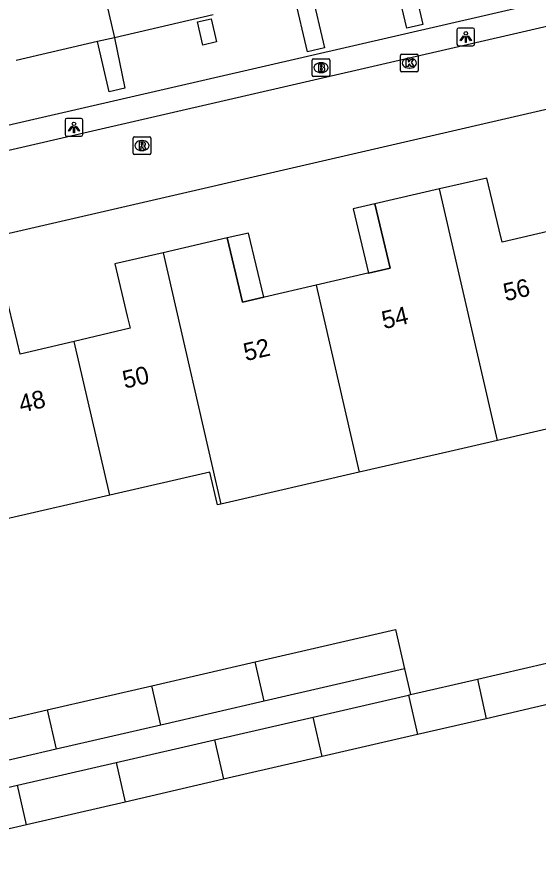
# Model space of a CAD drawing. Extents: x 156414 to 157775, y 382335 to 383765.
# Drawn here: x 156904.12 to 156933.5, y 382698.74 to 382746.24 of the extents above; entities that cross this region are included whole.
import ezdxf

# ---------------------------------------------------------------- set-up
doc = ezdxf.new("R2010")
doc.units = 0
for name, color, linetype in [('IMGEO_Brandkraan', 7, 'Continuous'), ('IMGEO_Kolk', 7, 'Continuous'), ('IMGEO_Lichtpunt', 7, 'Continuous'), ('IMGEO_Pand', 7, 'Continuous'), ('IMGEO_Pand_nummerreeks', 7, 'Continuous'), ('IMGEO_Pand_overbouw', 7, 'Continuous'), ('IMGEO_Rijbaan_lokaal_open', 7, 'Continuous'), ('IMGEO_Rioolput', 7, 'Continuous'), ('IMGEO_Voetpad_open', 7, 'Continuous')]:
    doc.layers.add(name, color=color, linetype=linetype)

msp = doc.modelspace()

# ---------------------------------------------------------------- linework, layer by layer
at = {"layer": 'IMGEO_Brandkraan'}
for p, q in [((156920.843, 382743.872), (156921.695, 382743.872)), ((156920.768, 382742.946), (156920.768, 382743.798)), ((156921.256, 382743.652), (156921.281, 382743.652)), ((156921.769, 382743.798), (156921.769, 382742.946)), ((156921.279, 382743.092), (156921.254, 382743.092)), ((156921.695, 382742.872), (156920.843, 382742.872))]:
    msp.add_line(p, q, dxfattribs=at)
for points in [[(156920.843, 382743.872), (156921.695, 382743.872)], [(156920.768, 382742.946), (156920.768, 382743.798)], [(156921.116, 382743.572), (156921.116, 382743.172), (156921.329, 382743.172)], [(156921.347, 382743.572), (156921.116, 382743.572)], [(156921.295, 382743.491), (156921.241, 382743.491), (156921.241, 382743.415)], [(156921.241, 382743.415), (156921.294, 382743.415)], [(156921.769, 382743.798), (156921.769, 382742.946)], [(156921.303, 382743.339), (156921.241, 382743.339), (156921.241, 382743.258)], [(156921.241, 382743.258), (156921.303, 382743.258)], [(156921.695, 382742.872), (156920.843, 382742.872)]]:
    msp.add_lwpolyline(points, dxfattribs=at)
for centre, radius, start, end in [((156920.845, 382743.796), 0.0765, 91.552, 178.448), ((156920.845, 382743.796), 0.0765, 91.552, 178.448), ((156921.693, 382743.796), 0.0765, 1.552, 88.448), ((156921.693, 382743.796), 0.0765, 1.552, 88.448), ((156921.296, 382743.453), 0.0379, 267.8285, 90.9355), ((156921.351, 382743.427), 0.145, 59.4692, 91.5367), ((156921.376, 382743.474), 0.0922, 285.5137, 58.1501), ((156921.381, 382743.282), 0.105, 301.3115, 78.989), ((156920.845, 382742.948), 0.0765, 181.552, 268.448), ((156920.845, 382742.948), 0.0765, 181.552, 268.448), ((156921.304, 382743.298), 0.0404, 269.8759, 90.5077), ((156921.335, 382743.423), 0.251, 268.6676, 293.5347), ((156921.693, 382742.948), 0.0765, 271.552, 358.448), ((156921.693, 382742.948), 0.0765, 271.552, 358.448)]:
    msp.add_arc(centre, radius, start, end, dxfattribs=at)
for centre, major_axis, ratio, start_param, end_param in [((156921.255, 382743.372), (-0.387, 0.002), 0.722429, 4.712389, 7.853982), ((156921.28, 382743.372), (-0.39, 0.002), 0.717154, 1.570796, 4.712389)]:
    msp.add_ellipse(centre, major_axis=major_axis, ratio=ratio, start_param=start_param, end_param=end_param, dxfattribs=at)
at = {"layer": 'IMGEO_Kolk'}
for p, q in [((156925.747, 382743.204), (156925.747, 382744.056)), ((156925.822, 382744.13), (156926.674, 382744.13)), ((156926.235, 382743.91), (156926.26, 382743.91)), ((156926.748, 382744.056), (156926.748, 382743.204)), ((156926.674, 382743.13), (156925.822, 382743.13)), ((156926.258, 382743.35), (156926.233, 382743.35))]:
    msp.add_line(p, q, dxfattribs=at)
for points in [[(156925.747, 382743.204), (156925.747, 382744.056)], [(156925.822, 382744.13), (156926.674, 382744.13)], [(156926.068, 382743.83), (156926.191, 382743.83), (156926.191, 382743.679), (156926.321, 382743.83), (156926.485, 382743.83), (156926.339, 382743.679), (156926.492, 382743.43), (156926.34, 382743.43), (156926.255, 382743.594), (156926.191, 382743.527), (156926.191, 382743.43), (156926.068, 382743.43), (156926.068, 382743.83)], [(156926.748, 382744.056), (156926.748, 382743.204)], [(156926.674, 382743.13), (156925.822, 382743.13)]]:
    msp.add_lwpolyline(points, dxfattribs=at)
for centre, start, end in [((156925.824, 382744.054), 91.552, 178.448), ((156925.824, 382744.054), 91.552, 178.448), ((156926.672, 382744.054), 1.552, 88.448), ((156926.672, 382744.054), 1.552, 88.448), ((156925.824, 382743.206), 181.552, 268.448), ((156925.824, 382743.206), 181.552, 268.448), ((156926.672, 382743.206), 271.552, 358.448), ((156926.672, 382743.206), 271.552, 358.448)]:
    msp.add_arc(centre, 0.0765, start, end, dxfattribs=at)
for centre, major_axis, ratio, start_param, end_param in [((156926.234, 382743.63), (-0.387, 0.002), 0.722429, 4.712389, 7.853982), ((156926.259, 382743.63), (-0.39, 0.002), 0.717154, 1.570796, 4.712389)]:
    msp.add_ellipse(centre, major_axis=major_axis, ratio=ratio, start_param=start_param, end_param=end_param, dxfattribs=at)
at = {"layer": 'IMGEO_Lichtpunt'}
for p, q in [((156928.927, 382745.507), (156928.927, 382744.7)), ((156928.927, 382745.507), (156928.927, 382744.7)), ((156929.829, 382745.602), (156929.021, 382745.602)), ((156929.829, 382745.602), (156929.021, 382745.602)), ((156929.923, 382744.7), (156929.923, 382745.507)), ((156929.923, 382744.7), (156929.923, 382745.507)), ((156929.021, 382744.606), (156929.829, 382744.606)), ((156929.021, 382744.606), (156929.829, 382744.606)), ((156907.743, 382740.506), (156906.935, 382740.506)), ((156907.743, 382740.506), (156906.935, 382740.506)), ((156906.841, 382740.411), (156906.841, 382739.604)), ((156906.841, 382740.411), (156906.841, 382739.604)), ((156907.837, 382739.604), (156907.837, 382740.411)), ((156907.837, 382739.604), (156907.837, 382740.411)), ((156906.935, 382739.51), (156907.743, 382739.51)), ((156906.935, 382739.51), (156907.743, 382739.51))]:
    msp.add_line(p, q, dxfattribs=at)
for points in [[(156929.301, 382745.171), (156929.34, 382745.143), (156929.152, 382744.881), (156929.114, 382744.908), (156929.301, 382745.171)], [(156929.403, 382745.123), (156929.45, 382745.123), (156929.45, 382744.801), (156929.403, 382744.801), (156929.403, 382745.123)], [(156929.513, 382745.143), (156929.551, 382745.17), (156929.738, 382744.908), (156929.699, 382744.88), (156929.513, 382745.143)], [(156907.215, 382740.075), (156907.254, 382740.047), (156907.066, 382739.785), (156907.028, 382739.812), (156907.215, 382740.075)], [(156907.427, 382740.047), (156907.465, 382740.074), (156907.652, 382739.812), (156907.613, 382739.784), (156907.427, 382740.047)], [(156907.317, 382740.027), (156907.364, 382740.027), (156907.364, 382739.705), (156907.317, 382739.705), (156907.317, 382740.027)]]:
    msp.add_lwpolyline(points, dxfattribs=at)
for centre in [(156929.426, 382745.305), (156907.34, 382740.209)]:
    msp.add_circle(centre, 0.0994, dxfattribs=at)
for centre, start, end in [((156929.021, 382745.507), 90, 180), ((156929.021, 382745.507), 90, 180), ((156929.829, 382745.507), 0, 90), ((156929.829, 382745.507), 0, 90), ((156929.021, 382744.7), 180, 270), ((156929.021, 382744.7), 180, 270), ((156929.829, 382744.7), 270, 0), ((156929.829, 382744.7), 270, 360), ((156906.935, 382740.411), 90, 180), ((156906.935, 382740.411), 90, 180), ((156907.743, 382740.411), 0, 90), ((156907.743, 382740.411), 0, 90), ((156906.935, 382739.604), 180, 270), ((156906.935, 382739.604), 180, 270), ((156907.743, 382739.604), 270, 0), ((156907.743, 382739.604), 270, 360)]:
    msp.add_arc(centre, 0.0946, start, end, dxfattribs=at)
at = {"layer": 'IMGEO_Pand'}
for points in [[(156908.667, 382749.199), (156909.629, 382745.062)], [(156926.285, 382748.909), (156927.008, 382745.804), (156926.102, 382745.593), (156925.379, 382748.7)], [(156920.733, 382747.627), (156921.463, 382744.487), (156920.498, 382744.262), (156919.767, 382747.404)], [(156915.181, 382746.345), (156909.629, 382745.062)], [(156914.298, 382745.952), (156915.071, 382746.132), (156915.375, 382744.827), (156914.601, 382744.647), (156914.298, 382745.952)], [(156908.67, 382744.841), (156904.076, 382743.78)], [(156909.629, 382745.062), (156910.207, 382742.213), (156909.329, 382742.009), (156908.67, 382744.841)], [(156909.629, 382745.062), (156908.67, 382744.841)], [(156934.616, 382734.271), (156931.48, 382733.525), (156931.311, 382734.234), (156930.618, 382737.15), (156927.941, 382736.533)], [(156927.941, 382736.533), (156924.307, 382735.695), (156925.168, 382732.071), (156923.94, 382731.787), (156923.911, 382731.78), (156920.987, 382731.104)], [(156931.206, 382722.351), (156927.941, 382736.533)], [(156920.987, 382731.104), (156918.089, 382730.433), (156918.044, 382730.423), (156916.834, 382730.143), (156915.972, 382733.767), (156912.36, 382732.933)], [(156912.36, 382732.933), (156909.642, 382732.306), (156910.342, 382729.368), (156910.505, 382728.682), (156907.36, 382727.934)], [(156912.36, 382732.933), (156915.623, 382718.757)], [(156920.987, 382731.104), (156923.417, 382720.555)], [(156907.36, 382727.934), (156904.305, 382727.207), (156904.134, 382727.928), (156903.443, 382730.832), (156900.676, 382730.21)], [(156909.361, 382719.261), (156907.36, 382727.934)], [(156937.053, 382723.7), (156931.206, 382722.351)], [(156931.206, 382722.351), (156928.517, 382721.731), (156923.417, 382720.555)], [(156915.623, 382718.757), (156915.423, 382718.711), (156914.996, 382720.561), (156909.361, 382719.261)], [(156923.417, 382720.555), (156915.623, 382718.757)], [(156909.361, 382719.261), (156903.49, 382717.907)], [(156917.554, 382709.865), (156925.459, 382711.69), (156925.97, 382709.474)], [(156911.723, 382708.518), (156917.554, 382709.865)], [(156918.064, 382707.648), (156917.554, 382709.865)], [(156930.079, 382708.886), (156933.983, 382709.788)], [(156925.97, 382709.474), (156918.064, 382707.648)], [(156926.306, 382708.015), (156930.079, 382708.886)], [(156930.079, 382708.886), (156930.569, 382706.657)], [(156905.834, 382707.159), (156911.723, 382708.518)], [(156912.234, 382706.301), (156911.723, 382708.518)], [(156920.819, 382706.748), (156926.197, 382707.99)], [(156926.197, 382707.99), (156926.306, 382708.015)], [(156926.197, 382707.99), (156926.709, 382705.766)], [(156918.064, 382707.648), (156912.234, 382706.301)], [(156934.495, 382707.563), (156930.569, 382706.657)], [(156900.004, 382705.813), (156905.834, 382707.159)], [(156905.834, 382707.159), (156906.341, 382704.94)], [(156915.27, 382705.467), (156920.819, 382706.748)], [(156921.325, 382704.522), (156920.819, 382706.748)], [(156930.569, 382706.657), (156926.709, 382705.766)], [(156912.234, 382706.301), (156906.341, 382704.94)], [(156909.719, 382704.185), (156915.27, 382705.467)], [(156915.27, 382705.467), (156915.774, 382703.241)], [(156926.709, 382705.766), (156921.325, 382704.522)], [(156906.341, 382704.94), (156900.512, 382703.593)], [(156921.325, 382704.522), (156915.774, 382703.241)], [(156904.167, 382702.903), (156909.719, 382704.185)], [(156909.719, 382704.185), (156910.223, 382701.959)], [(156915.774, 382703.241), (156910.223, 382701.959)], [(156898.615, 382701.621), (156904.167, 382702.903)], [(156904.671, 382700.677), (156904.167, 382702.903)], [(156910.223, 382701.959), (156904.671, 382700.677)], [(156904.671, 382700.677), (156899.119, 382699.395)]]:
    msp.add_lwpolyline(points, dxfattribs=at)
at = {"layer": 'IMGEO_Pand_overbouw'}
for points in [[(156923.079, 382735.412), (156923.94, 382731.787), (156925.168, 382732.071), (156924.307, 382735.695)], [(156917.182, 382734.047), (156915.972, 382733.767), (156916.834, 382730.143), (156918.044, 382730.423)]]:
    msp.add_lwpolyline(points, close=True, dxfattribs=at)
at = {"layer": 'IMGEO_Rijbaan_lokaal_open'}
for points in [[(156730.522, 382698.738), (156791.204, 382712.755), (156805.031, 382715.955), (156830.401, 382721.812), (156868.803, 382730.665), (156879.275, 382733.088), (156907.413, 382739.578), (156929.495, 382744.678), (156949.815, 382749.383)], [(156880.313, 382728.641), (156950.809, 382744.932)]]:
    msp.add_lwpolyline(points, dxfattribs=at)
at = {"layer": 'IMGEO_Rioolput'}
for p, q in [((156910.672, 382738.552), (156910.672, 382739.404)), ((156910.747, 382739.478), (156911.599, 382739.478)), ((156911.16, 382739.258), (156911.185, 382739.258)), ((156911.673, 382739.404), (156911.673, 382738.552)), ((156911.183, 382738.698), (156911.158, 382738.698)), ((156911.599, 382738.478), (156910.747, 382738.478))]:
    msp.add_line(p, q, dxfattribs=at)
for points in [[(156910.672, 382738.552), (156910.672, 382739.404)], [(156910.747, 382739.478), (156911.599, 382739.478)], [(156911.261, 382739.176), (156911.009, 382739.178), (156911.009, 382738.778)], [(156911.187, 382739.097), (156911.133, 382739.097), (156911.133, 382739.016)], [(156911.673, 382739.404), (156911.673, 382738.552)], [(156911.009, 382738.778), (156911.133, 382738.778), (156911.133, 382738.94), (156911.144, 382738.94)], [(156911.133, 382739.016), (156911.185, 382739.016)], [(156911.191, 382738.911), (156911.262, 382738.778), (156911.402, 382738.778), (156911.337, 382738.904)], [(156911.599, 382738.478), (156910.747, 382738.478)]]:
    msp.add_lwpolyline(points, dxfattribs=at)
for centre, radius, start, end in [((156910.749, 382739.402), 0.0765, 91.552, 178.448), ((156910.749, 382739.402), 0.0765, 91.552, 178.448), ((156911.193, 382739.001), 0.0964, 77.0061, 93.1865), ((156911.207, 382739.058), 0.0378, 276.6634, 79.6772), ((156911.26, 382739.066), 0.109, 350.3612, 89.416), ((156911.597, 382739.402), 0.0765, 1.552, 88.448), ((156911.597, 382739.402), 0.0765, 1.552, 88.448), ((156911.143, 382738.887), 0.0533, 26.0293, 88.6989), ((156911.169, 382739.205), 0.19, 274.7715, 282.9687), ((156911.258, 382739.066), 0.112, 277.5842, 350.9817), ((156911.242, 382738.851), 0.108, 29.5134, 73.7905), ((156910.749, 382738.554), 0.0765, 181.552, 268.448), ((156910.749, 382738.554), 0.0765, 181.552, 268.448), ((156911.597, 382738.554), 0.0765, 271.552, 358.448), ((156911.597, 382738.554), 0.0765, 271.552, 358.448)]:
    msp.add_arc(centre, radius, start, end, dxfattribs=at)
for centre, major_axis, ratio, start_param, end_param in [((156911.159, 382738.978), (-0.387, 0.002), 0.722429, 4.712389, 7.853982), ((156911.184, 382738.978), (-0.39, 0.002), 0.717154, 1.570796, 4.712389)]:
    msp.add_ellipse(centre, major_axis=major_axis, ratio=ratio, start_param=start_param, end_param=end_param, dxfattribs=at)
at = {"layer": 'IMGEO_Voetpad_open'}
for points in [[(156878.945, 382734.453), (156946.378, 382750), (156949.496, 382750.719)], [(156925.97, 382709.474), (156926.306, 382708.015)]]:
    msp.add_lwpolyline(points, dxfattribs=at)

# ---------------------------------------------------------------- texts
at = {"layer": 'IMGEO_Pand_nummerreeks'}
for s, rotation, p in [('56', 13.2101, (156931.672, 382730.192)), ('54', 13.0233, (156924.814, 382728.623)), ('52', 13.0233, (156917.022, 382726.82)), ('50', 13.0425, (156910.207, 382725.263)), ('48', 13.0405, (156904.363, 382723.909))]:
    msp.add_text(s, height=1, rotation=rotation, dxfattribs=at).set_placement(p)

doc.saveas('drawing.dxf')
